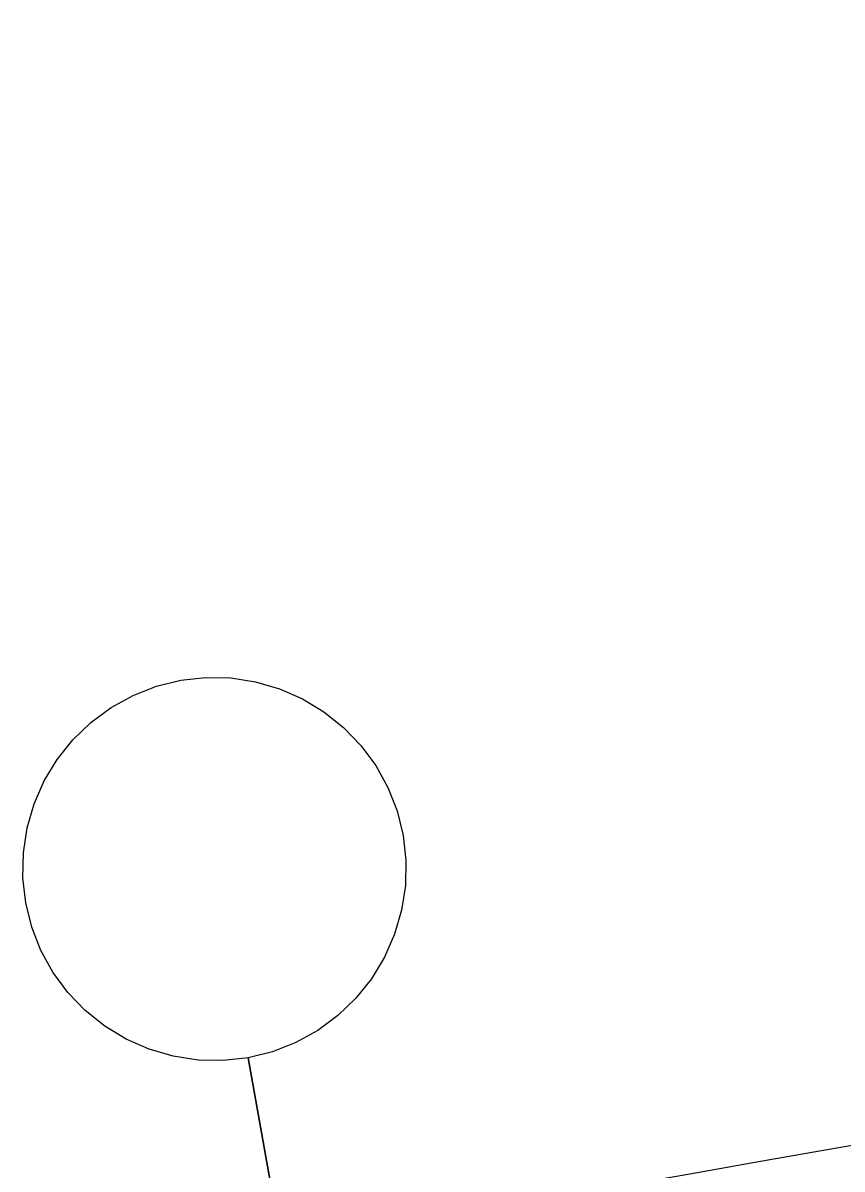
# Model space of a CAD drawing. Extents: x 6540402 to 6566579, y 5525343 to 5532423.
# Drawn here: x 6560448.508 to 6560449.577, y 5529257.211 to 5529258.705 of the extents above; entities that cross this region are included whole.
import ezdxf

# ---------------------------------------------------------------- set-up
doc = ezdxf.new("R2010")
doc.units = 0
doc.layers.add('IR_ps_geometria', color=7, linetype='Continuous')
doc.layers.add('TOR_PS_T-tory projektowane', color=7, linetype='Continuous')

msp = doc.modelspace()

# ---------------------------------------------------------------- linework, layer by layer
at = {"layer": 'IR_ps_geometria'}
msp.add_lwpolyline([(6560448.8899, 5529256.8637), (6560448.802, 5529257.3559), (6560448.7695, 5529257.3523), (6560448.7368, 5529257.3529), (6560448.7045, 5529257.3578), (6560448.6731, 5529257.3669), (6560448.6431, 5529257.38), (6560448.6152, 5529257.3969), (6560448.5896, 5529257.4174), (6560448.5669, 5529257.4409), (6560448.5476, 5529257.4673), (6560448.5318, 5529257.4959), (6560448.5199, 5529257.5264), (6560448.512, 5529257.5581), (6560448.5084, 5529257.5906), (6560448.509, 5529257.6233), (6560448.514, 5529257.6556), (6560448.523, 5529257.6871), (6560448.5362, 5529257.717), (6560448.5531, 5529257.745), (6560448.5735, 5529257.7705), (6560448.5971, 5529257.7932), (6560448.6234, 5529257.8126), (6560448.652, 5529257.8284), (6560448.6825, 5529257.8403), (6560448.7142, 5529257.8481), (6560448.7467, 5529257.8518), (6560448.7794, 5529257.8511), (6560448.8118, 5529257.8462), (6560448.8432, 5529257.8371), (6560448.8731, 5529257.824), (6560448.9011, 5529257.8071), (6560448.9267, 5529257.7867), (6560448.9493, 5529257.7631), (6560448.9687, 5529257.7368), (6560448.9845, 5529257.7081), (6560448.9964, 5529257.6777), (6560449.0043, 5529257.6459), (6560449.0079, 5529257.6134), (6560449.0072, 5529257.5807), (6560449.0023, 5529257.5484), (6560448.9932, 5529257.517), (6560448.9801, 5529257.487), (6560448.9632, 5529257.459), (6560448.9428, 5529257.4335), (6560448.9192, 5529257.4108), (6560448.8929, 5529257.3914), (6560448.8642, 5529257.3757), (6560448.8338, 5529257.3637), (6560448.802, 5529257.3559), (6560448.8459, 5529257.1098)], dxfattribs=at)
msp.add_lwpolyline([(6560448.8899, 5529256.8637), (6560448.802, 5529257.3559), (6560448.7695, 5529257.3523), (6560448.7368, 5529257.3529), (6560448.7045, 5529257.3578), (6560448.6731, 5529257.3669), (6560448.6431, 5529257.38), (6560448.6152, 5529257.3969), (6560448.5896, 5529257.4174), (6560448.5669, 5529257.4409), (6560448.5476, 5529257.4673), (6560448.5318, 5529257.4959), (6560448.5199, 5529257.5264), (6560448.512, 5529257.5581), (6560448.5084, 5529257.5906), (6560448.509, 5529257.6233), (6560448.514, 5529257.6556), (6560448.523, 5529257.6871), (6560448.5362, 5529257.717), (6560448.5531, 5529257.745), (6560448.5735, 5529257.7705), (6560448.5971, 5529257.7932), (6560448.6234, 5529257.8126), (6560448.652, 5529257.8284), (6560448.6825, 5529257.8403), (6560448.7142, 5529257.8481), (6560448.7467, 5529257.8518), (6560448.7794, 5529257.8511), (6560448.8118, 5529257.8462), (6560448.8432, 5529257.8371), (6560448.8731, 5529257.824), (6560448.9011, 5529257.8071), (6560448.9267, 5529257.7867), (6560448.9493, 5529257.7631), (6560448.9687, 5529257.7368), (6560448.9845, 5529257.7081), (6560448.9964, 5529257.6777), (6560449.0043, 5529257.6459), (6560449.0079, 5529257.6134), (6560449.0072, 5529257.5807), (6560449.0023, 5529257.5484), (6560448.9932, 5529257.517), (6560448.9801, 5529257.487), (6560448.9632, 5529257.459), (6560448.9428, 5529257.4335), (6560448.9192, 5529257.4108), (6560448.8929, 5529257.3914), (6560448.8642, 5529257.3757), (6560448.8338, 5529257.3637), (6560448.802, 5529257.3559), (6560448.8459, 5529257.1098)], dxfattribs=at)
msp.add_lwpolyline([(6560448.8899, 5529256.8637), (6560448.802, 5529257.3559), (6560448.7695, 5529257.3523), (6560448.7368, 5529257.3529), (6560448.7045, 5529257.3578), (6560448.6731, 5529257.3669), (6560448.6431, 5529257.38), (6560448.6152, 5529257.3969), (6560448.5896, 5529257.4174), (6560448.5669, 5529257.4409), (6560448.5476, 5529257.4673), (6560448.5318, 5529257.4959), (6560448.5199, 5529257.5264), (6560448.512, 5529257.5581), (6560448.5084, 5529257.5906), (6560448.509, 5529257.6233), (6560448.514, 5529257.6556), (6560448.523, 5529257.6871), (6560448.5362, 5529257.717), (6560448.5531, 5529257.745), (6560448.5735, 5529257.7705), (6560448.5971, 5529257.7932), (6560448.6234, 5529257.8126), (6560448.652, 5529257.8284), (6560448.6825, 5529257.8403), (6560448.7142, 5529257.8481), (6560448.7467, 5529257.8518), (6560448.7794, 5529257.8511), (6560448.8118, 5529257.8462), (6560448.8432, 5529257.8371), (6560448.8731, 5529257.824), (6560448.9011, 5529257.8071), (6560448.9267, 5529257.7867), (6560448.9493, 5529257.7631), (6560448.9687, 5529257.7368), (6560448.9845, 5529257.7081), (6560448.9964, 5529257.6777), (6560449.0043, 5529257.6459), (6560449.0079, 5529257.6134), (6560449.0072, 5529257.5807), (6560449.0023, 5529257.5484), (6560448.9932, 5529257.517), (6560448.9801, 5529257.487), (6560448.9632, 5529257.459), (6560448.9428, 5529257.4335), (6560448.9192, 5529257.4108), (6560448.8929, 5529257.3914), (6560448.8642, 5529257.3757), (6560448.8338, 5529257.3637), (6560448.802, 5529257.3559), (6560448.8459, 5529257.1098)], dxfattribs=at)
msp.add_lwpolyline([(6560448.8899, 5529256.8637), (6560448.802, 5529257.3559), (6560448.7695, 5529257.3523), (6560448.7368, 5529257.3529), (6560448.7045, 5529257.3578), (6560448.6731, 5529257.3669), (6560448.6431, 5529257.38), (6560448.6152, 5529257.3969), (6560448.5896, 5529257.4174), (6560448.5669, 5529257.4409), (6560448.5476, 5529257.4673), (6560448.5318, 5529257.4959), (6560448.5199, 5529257.5264), (6560448.512, 5529257.5581), (6560448.5084, 5529257.5906), (6560448.509, 5529257.6233), (6560448.514, 5529257.6556), (6560448.523, 5529257.6871), (6560448.5362, 5529257.717), (6560448.5531, 5529257.745), (6560448.5735, 5529257.7705), (6560448.5971, 5529257.7932), (6560448.6234, 5529257.8126), (6560448.652, 5529257.8284), (6560448.6825, 5529257.8403), (6560448.7142, 5529257.8481), (6560448.7467, 5529257.8518), (6560448.7794, 5529257.8511), (6560448.8118, 5529257.8462), (6560448.8432, 5529257.8371), (6560448.8731, 5529257.824), (6560448.9011, 5529257.8071), (6560448.9267, 5529257.7867), (6560448.9493, 5529257.7631), (6560448.9687, 5529257.7368), (6560448.9845, 5529257.7081), (6560448.9964, 5529257.6777), (6560449.0043, 5529257.6459), (6560449.0079, 5529257.6134), (6560449.0072, 5529257.5807), (6560449.0023, 5529257.5484), (6560448.9932, 5529257.517), (6560448.9801, 5529257.487), (6560448.9632, 5529257.459), (6560448.9428, 5529257.4335), (6560448.9192, 5529257.4108), (6560448.8929, 5529257.3914), (6560448.8642, 5529257.3757), (6560448.8338, 5529257.3637), (6560448.802, 5529257.3559), (6560448.8459, 5529257.1098)], dxfattribs=at)
msp.add_lwpolyline([(6560448.8899, 5529256.8637), (6560448.802, 5529257.3559), (6560448.7695, 5529257.3523), (6560448.7368, 5529257.3529), (6560448.7045, 5529257.3578), (6560448.6731, 5529257.3669), (6560448.6431, 5529257.38), (6560448.6152, 5529257.3969), (6560448.5896, 5529257.4174), (6560448.5669, 5529257.4409), (6560448.5476, 5529257.4673), (6560448.5318, 5529257.4959), (6560448.5199, 5529257.5264), (6560448.512, 5529257.5581), (6560448.5084, 5529257.5906), (6560448.509, 5529257.6233), (6560448.514, 5529257.6556), (6560448.523, 5529257.6871), (6560448.5362, 5529257.717), (6560448.5531, 5529257.745), (6560448.5735, 5529257.7705), (6560448.5971, 5529257.7932), (6560448.6234, 5529257.8126), (6560448.652, 5529257.8284), (6560448.6825, 5529257.8403), (6560448.7142, 5529257.8481), (6560448.7467, 5529257.8518), (6560448.7794, 5529257.8511), (6560448.8118, 5529257.8462), (6560448.8432, 5529257.8371), (6560448.8731, 5529257.824), (6560448.9011, 5529257.8071), (6560448.9267, 5529257.7867), (6560448.9493, 5529257.7631), (6560448.9687, 5529257.7368), (6560448.9845, 5529257.7081), (6560448.9964, 5529257.6777), (6560449.0043, 5529257.6459), (6560449.0079, 5529257.6134), (6560449.0072, 5529257.5807), (6560449.0023, 5529257.5484), (6560448.9932, 5529257.517), (6560448.9801, 5529257.487), (6560448.9632, 5529257.459), (6560448.9428, 5529257.4335), (6560448.9192, 5529257.4108), (6560448.8929, 5529257.3914), (6560448.8642, 5529257.3757), (6560448.8338, 5529257.3637), (6560448.802, 5529257.3559), (6560448.8459, 5529257.1098)], dxfattribs=at)
msp.add_lwpolyline([(6560448.8899, 5529256.8637), (6560448.802, 5529257.3559), (6560448.7695, 5529257.3523), (6560448.7368, 5529257.3529), (6560448.7045, 5529257.3578), (6560448.6731, 5529257.3669), (6560448.6431, 5529257.38), (6560448.6152, 5529257.3969), (6560448.5896, 5529257.4174), (6560448.5669, 5529257.4409), (6560448.5476, 5529257.4673), (6560448.5318, 5529257.4959), (6560448.5199, 5529257.5264), (6560448.512, 5529257.5581), (6560448.5084, 5529257.5906), (6560448.509, 5529257.6233), (6560448.514, 5529257.6556), (6560448.523, 5529257.6871), (6560448.5362, 5529257.717), (6560448.5531, 5529257.745), (6560448.5735, 5529257.7705), (6560448.5971, 5529257.7932), (6560448.6234, 5529257.8126), (6560448.652, 5529257.8284), (6560448.6825, 5529257.8403), (6560448.7142, 5529257.8481), (6560448.7467, 5529257.8518), (6560448.7794, 5529257.8511), (6560448.8118, 5529257.8462), (6560448.8432, 5529257.8371), (6560448.8731, 5529257.824), (6560448.9011, 5529257.8071), (6560448.9267, 5529257.7867), (6560448.9493, 5529257.7631), (6560448.9687, 5529257.7368), (6560448.9845, 5529257.7081), (6560448.9964, 5529257.6777), (6560449.0043, 5529257.6459), (6560449.0079, 5529257.6134), (6560449.0072, 5529257.5807), (6560449.0023, 5529257.5484), (6560448.9932, 5529257.517), (6560448.9801, 5529257.487), (6560448.9632, 5529257.459), (6560448.9428, 5529257.4335), (6560448.9192, 5529257.4108), (6560448.8929, 5529257.3914), (6560448.8642, 5529257.3757), (6560448.8338, 5529257.3637), (6560448.802, 5529257.3559), (6560448.8459, 5529257.1098)], dxfattribs=at)
msp.add_lwpolyline([(6560448.8899, 5529256.8637), (6560448.802, 5529257.3559), (6560448.7695, 5529257.3523), (6560448.7368, 5529257.3529), (6560448.7045, 5529257.3578), (6560448.6731, 5529257.3669), (6560448.6431, 5529257.38), (6560448.6152, 5529257.3969), (6560448.5896, 5529257.4174), (6560448.5669, 5529257.4409), (6560448.5476, 5529257.4673), (6560448.5318, 5529257.4959), (6560448.5199, 5529257.5264), (6560448.512, 5529257.5581), (6560448.5084, 5529257.5906), (6560448.509, 5529257.6233), (6560448.514, 5529257.6556), (6560448.523, 5529257.6871), (6560448.5362, 5529257.717), (6560448.5531, 5529257.745), (6560448.5735, 5529257.7705), (6560448.5971, 5529257.7932), (6560448.6234, 5529257.8126), (6560448.652, 5529257.8284), (6560448.6825, 5529257.8403), (6560448.7142, 5529257.8481), (6560448.7467, 5529257.8518), (6560448.7794, 5529257.8511), (6560448.8118, 5529257.8462), (6560448.8432, 5529257.8371), (6560448.8731, 5529257.824), (6560448.9011, 5529257.8071), (6560448.9267, 5529257.7867), (6560448.9493, 5529257.7631), (6560448.9687, 5529257.7368), (6560448.9845, 5529257.7081), (6560448.9964, 5529257.6777), (6560449.0043, 5529257.6459), (6560449.0079, 5529257.6134), (6560449.0072, 5529257.5807), (6560449.0023, 5529257.5484), (6560448.9932, 5529257.517), (6560448.9801, 5529257.487), (6560448.9632, 5529257.459), (6560448.9428, 5529257.4335), (6560448.9192, 5529257.4108), (6560448.8929, 5529257.3914), (6560448.8642, 5529257.3757), (6560448.8338, 5529257.3637), (6560448.802, 5529257.3559), (6560448.8459, 5529257.1098)], dxfattribs=at)
msp.add_lwpolyline([(6560448.8899, 5529256.8637), (6560448.802, 5529257.3559), (6560448.7695, 5529257.3523), (6560448.7368, 5529257.3529), (6560448.7045, 5529257.3578), (6560448.6731, 5529257.3669), (6560448.6431, 5529257.38), (6560448.6152, 5529257.3969), (6560448.5896, 5529257.4174), (6560448.5669, 5529257.4409), (6560448.5476, 5529257.4673), (6560448.5318, 5529257.4959), (6560448.5199, 5529257.5264), (6560448.512, 5529257.5581), (6560448.5084, 5529257.5906), (6560448.509, 5529257.6233), (6560448.514, 5529257.6556), (6560448.523, 5529257.6871), (6560448.5362, 5529257.717), (6560448.5531, 5529257.745), (6560448.5735, 5529257.7705), (6560448.5971, 5529257.7932), (6560448.6234, 5529257.8126), (6560448.652, 5529257.8284), (6560448.6825, 5529257.8403), (6560448.7142, 5529257.8481), (6560448.7467, 5529257.8518), (6560448.7794, 5529257.8511), (6560448.8118, 5529257.8462), (6560448.8432, 5529257.8371), (6560448.8731, 5529257.824), (6560448.9011, 5529257.8071), (6560448.9267, 5529257.7867), (6560448.9493, 5529257.7631), (6560448.9687, 5529257.7368), (6560448.9845, 5529257.7081), (6560448.9964, 5529257.6777), (6560449.0043, 5529257.6459), (6560449.0079, 5529257.6134), (6560449.0072, 5529257.5807), (6560449.0023, 5529257.5484), (6560448.9932, 5529257.517), (6560448.9801, 5529257.487), (6560448.9632, 5529257.459), (6560448.9428, 5529257.4335), (6560448.9192, 5529257.4108), (6560448.8929, 5529257.3914), (6560448.8642, 5529257.3757), (6560448.8338, 5529257.3637), (6560448.802, 5529257.3559), (6560448.8459, 5529257.1098)], dxfattribs=at)
msp.add_lwpolyline([(6560448.8899, 5529256.8637), (6560448.802, 5529257.3559), (6560448.7695, 5529257.3523), (6560448.7368, 5529257.3529), (6560448.7045, 5529257.3578), (6560448.6731, 5529257.3669), (6560448.6431, 5529257.38), (6560448.6152, 5529257.3969), (6560448.5896, 5529257.4174), (6560448.5669, 5529257.4409), (6560448.5476, 5529257.4673), (6560448.5318, 5529257.4959), (6560448.5199, 5529257.5264), (6560448.512, 5529257.5581), (6560448.5084, 5529257.5906), (6560448.509, 5529257.6233), (6560448.514, 5529257.6556), (6560448.523, 5529257.6871), (6560448.5362, 5529257.717), (6560448.5531, 5529257.745), (6560448.5735, 5529257.7705), (6560448.5971, 5529257.7932), (6560448.6234, 5529257.8126), (6560448.652, 5529257.8284), (6560448.6825, 5529257.8403), (6560448.7142, 5529257.8481), (6560448.7467, 5529257.8518), (6560448.7794, 5529257.8511), (6560448.8118, 5529257.8462), (6560448.8432, 5529257.8371), (6560448.8731, 5529257.824), (6560448.9011, 5529257.8071), (6560448.9267, 5529257.7867), (6560448.9493, 5529257.7631), (6560448.9687, 5529257.7368), (6560448.9845, 5529257.7081), (6560448.9964, 5529257.6777), (6560449.0043, 5529257.6459), (6560449.0079, 5529257.6134), (6560449.0072, 5529257.5807), (6560449.0023, 5529257.5484), (6560448.9932, 5529257.517), (6560448.9801, 5529257.487), (6560448.9632, 5529257.459), (6560448.9428, 5529257.4335), (6560448.9192, 5529257.4108), (6560448.8929, 5529257.3914), (6560448.8642, 5529257.3757), (6560448.8338, 5529257.3637), (6560448.802, 5529257.3559), (6560448.8459, 5529257.1098)], dxfattribs=at)
msp.add_lwpolyline([(6560448.8899, 5529256.8637), (6560448.802, 5529257.3559), (6560448.7695, 5529257.3523), (6560448.7368, 5529257.3529), (6560448.7045, 5529257.3578), (6560448.6731, 5529257.3669), (6560448.6431, 5529257.38), (6560448.6152, 5529257.3969), (6560448.5896, 5529257.4174), (6560448.5669, 5529257.4409), (6560448.5476, 5529257.4673), (6560448.5318, 5529257.4959), (6560448.5199, 5529257.5264), (6560448.512, 5529257.5581), (6560448.5084, 5529257.5906), (6560448.509, 5529257.6233), (6560448.514, 5529257.6556), (6560448.523, 5529257.6871), (6560448.5362, 5529257.717), (6560448.5531, 5529257.745), (6560448.5735, 5529257.7705), (6560448.5971, 5529257.7932), (6560448.6234, 5529257.8126), (6560448.652, 5529257.8284), (6560448.6825, 5529257.8403), (6560448.7142, 5529257.8481), (6560448.7467, 5529257.8518), (6560448.7794, 5529257.8511), (6560448.8118, 5529257.8462), (6560448.8432, 5529257.8371), (6560448.8731, 5529257.824), (6560448.9011, 5529257.8071), (6560448.9267, 5529257.7867), (6560448.9493, 5529257.7631), (6560448.9687, 5529257.7368), (6560448.9845, 5529257.7081), (6560448.9964, 5529257.6777), (6560449.0043, 5529257.6459), (6560449.0079, 5529257.6134), (6560449.0072, 5529257.5807), (6560449.0023, 5529257.5484), (6560448.9932, 5529257.517), (6560448.9801, 5529257.487), (6560448.9632, 5529257.459), (6560448.9428, 5529257.4335), (6560448.9192, 5529257.4108), (6560448.8929, 5529257.3914), (6560448.8642, 5529257.3757), (6560448.8338, 5529257.3637), (6560448.802, 5529257.3559), (6560448.8459, 5529257.1098)], dxfattribs=at)
msp.add_lwpolyline([(6560448.8899, 5529256.8637), (6560448.802, 5529257.3559), (6560448.7695, 5529257.3523), (6560448.7368, 5529257.3529), (6560448.7045, 5529257.3578), (6560448.6731, 5529257.3669), (6560448.6431, 5529257.38), (6560448.6152, 5529257.3969), (6560448.5896, 5529257.4174), (6560448.5669, 5529257.4409), (6560448.5476, 5529257.4673), (6560448.5318, 5529257.4959), (6560448.5199, 5529257.5264), (6560448.512, 5529257.5581), (6560448.5084, 5529257.5906), (6560448.509, 5529257.6233), (6560448.514, 5529257.6556), (6560448.523, 5529257.6871), (6560448.5362, 5529257.717), (6560448.5531, 5529257.745), (6560448.5735, 5529257.7705), (6560448.5971, 5529257.7932), (6560448.6234, 5529257.8126), (6560448.652, 5529257.8284), (6560448.6825, 5529257.8403), (6560448.7142, 5529257.8481), (6560448.7467, 5529257.8518), (6560448.7794, 5529257.8511), (6560448.8118, 5529257.8462), (6560448.8432, 5529257.8371), (6560448.8731, 5529257.824), (6560448.9011, 5529257.8071), (6560448.9267, 5529257.7867), (6560448.9493, 5529257.7631), (6560448.9687, 5529257.7368), (6560448.9845, 5529257.7081), (6560448.9964, 5529257.6777), (6560449.0043, 5529257.6459), (6560449.0079, 5529257.6134), (6560449.0072, 5529257.5807), (6560449.0023, 5529257.5484), (6560448.9932, 5529257.517), (6560448.9801, 5529257.487), (6560448.9632, 5529257.459), (6560448.9428, 5529257.4335), (6560448.9192, 5529257.4108), (6560448.8929, 5529257.3914), (6560448.8642, 5529257.3757), (6560448.8338, 5529257.3637), (6560448.802, 5529257.3559), (6560448.8459, 5529257.1098)], dxfattribs=at)
msp.add_lwpolyline([(6560448.8899, 5529256.8637), (6560448.802, 5529257.3559), (6560448.7695, 5529257.3523), (6560448.7368, 5529257.3529), (6560448.7045, 5529257.3578), (6560448.6731, 5529257.3669), (6560448.6431, 5529257.38), (6560448.6152, 5529257.3969), (6560448.5896, 5529257.4174), (6560448.5669, 5529257.4409), (6560448.5476, 5529257.4673), (6560448.5318, 5529257.4959), (6560448.5199, 5529257.5264), (6560448.512, 5529257.5581), (6560448.5084, 5529257.5906), (6560448.509, 5529257.6233), (6560448.514, 5529257.6556), (6560448.523, 5529257.6871), (6560448.5362, 5529257.717), (6560448.5531, 5529257.745), (6560448.5735, 5529257.7705), (6560448.5971, 5529257.7932), (6560448.6234, 5529257.8126), (6560448.652, 5529257.8284), (6560448.6825, 5529257.8403), (6560448.7142, 5529257.8481), (6560448.7467, 5529257.8518), (6560448.7794, 5529257.8511), (6560448.8118, 5529257.8462), (6560448.8432, 5529257.8371), (6560448.8731, 5529257.824), (6560448.9011, 5529257.8071), (6560448.9267, 5529257.7867), (6560448.9493, 5529257.7631), (6560448.9687, 5529257.7368), (6560448.9845, 5529257.7081), (6560448.9964, 5529257.6777), (6560449.0043, 5529257.6459), (6560449.0079, 5529257.6134), (6560449.0072, 5529257.5807), (6560449.0023, 5529257.5484), (6560448.9932, 5529257.517), (6560448.9801, 5529257.487), (6560448.9632, 5529257.459), (6560448.9428, 5529257.4335), (6560448.9192, 5529257.4108), (6560448.8929, 5529257.3914), (6560448.8642, 5529257.3757), (6560448.8338, 5529257.3637), (6560448.802, 5529257.3559), (6560448.8459, 5529257.1098)], dxfattribs=at)
msp.add_lwpolyline([(6560448.8899, 5529256.8637), (6560448.802, 5529257.3559), (6560448.7695, 5529257.3523), (6560448.7368, 5529257.3529), (6560448.7045, 5529257.3578), (6560448.6731, 5529257.3669), (6560448.6431, 5529257.38), (6560448.6152, 5529257.3969), (6560448.5896, 5529257.4174), (6560448.5669, 5529257.4409), (6560448.5476, 5529257.4673), (6560448.5318, 5529257.4959), (6560448.5199, 5529257.5264), (6560448.512, 5529257.5581), (6560448.5084, 5529257.5906), (6560448.509, 5529257.6233), (6560448.514, 5529257.6556), (6560448.523, 5529257.6871), (6560448.5362, 5529257.717), (6560448.5531, 5529257.745), (6560448.5735, 5529257.7705), (6560448.5971, 5529257.7932), (6560448.6234, 5529257.8126), (6560448.652, 5529257.8284), (6560448.6825, 5529257.8403), (6560448.7142, 5529257.8481), (6560448.7467, 5529257.8518), (6560448.7794, 5529257.8511), (6560448.8118, 5529257.8462), (6560448.8432, 5529257.8371), (6560448.8731, 5529257.824), (6560448.9011, 5529257.8071), (6560448.9267, 5529257.7867), (6560448.9493, 5529257.7631), (6560448.9687, 5529257.7368), (6560448.9845, 5529257.7081), (6560448.9964, 5529257.6777), (6560449.0043, 5529257.6459), (6560449.0079, 5529257.6134), (6560449.0072, 5529257.5807), (6560449.0023, 5529257.5484), (6560448.9932, 5529257.517), (6560448.9801, 5529257.487), (6560448.9632, 5529257.459), (6560448.9428, 5529257.4335), (6560448.9192, 5529257.4108), (6560448.8929, 5529257.3914), (6560448.8642, 5529257.3757), (6560448.8338, 5529257.3637), (6560448.802, 5529257.3559), (6560448.8459, 5529257.1098)], dxfattribs=at)
msp.add_lwpolyline([(6560448.8899, 5529256.8637), (6560448.802, 5529257.3559), (6560448.7695, 5529257.3523), (6560448.7368, 5529257.3529), (6560448.7045, 5529257.3578), (6560448.6731, 5529257.3669), (6560448.6431, 5529257.38), (6560448.6152, 5529257.3969), (6560448.5896, 5529257.4174), (6560448.5669, 5529257.4409), (6560448.5476, 5529257.4673), (6560448.5318, 5529257.4959), (6560448.5199, 5529257.5264), (6560448.512, 5529257.5581), (6560448.5084, 5529257.5906), (6560448.509, 5529257.6233), (6560448.514, 5529257.6556), (6560448.523, 5529257.6871), (6560448.5362, 5529257.717), (6560448.5531, 5529257.745), (6560448.5735, 5529257.7705), (6560448.5971, 5529257.7932), (6560448.6234, 5529257.8126), (6560448.652, 5529257.8284), (6560448.6825, 5529257.8403), (6560448.7142, 5529257.8481), (6560448.7467, 5529257.8518), (6560448.7794, 5529257.8511), (6560448.8118, 5529257.8462), (6560448.8432, 5529257.8371), (6560448.8731, 5529257.824), (6560448.9011, 5529257.8071), (6560448.9267, 5529257.7867), (6560448.9493, 5529257.7631), (6560448.9687, 5529257.7368), (6560448.9845, 5529257.7081), (6560448.9964, 5529257.6777), (6560449.0043, 5529257.6459), (6560449.0079, 5529257.6134), (6560449.0072, 5529257.5807), (6560449.0023, 5529257.5484), (6560448.9932, 5529257.517), (6560448.9801, 5529257.487), (6560448.9632, 5529257.459), (6560448.9428, 5529257.4335), (6560448.9192, 5529257.4108), (6560448.8929, 5529257.3914), (6560448.8642, 5529257.3757), (6560448.8338, 5529257.3637), (6560448.802, 5529257.3559), (6560448.8459, 5529257.1098)], dxfattribs=at)
at = {"layer": 'TOR_PS_T-tory projektowane'}
msp.add_arc((6560501.5324, 5528961.7725), 300, 98.200123, 100.114819, dxfattribs=at)

doc.saveas('drawing.dxf')
